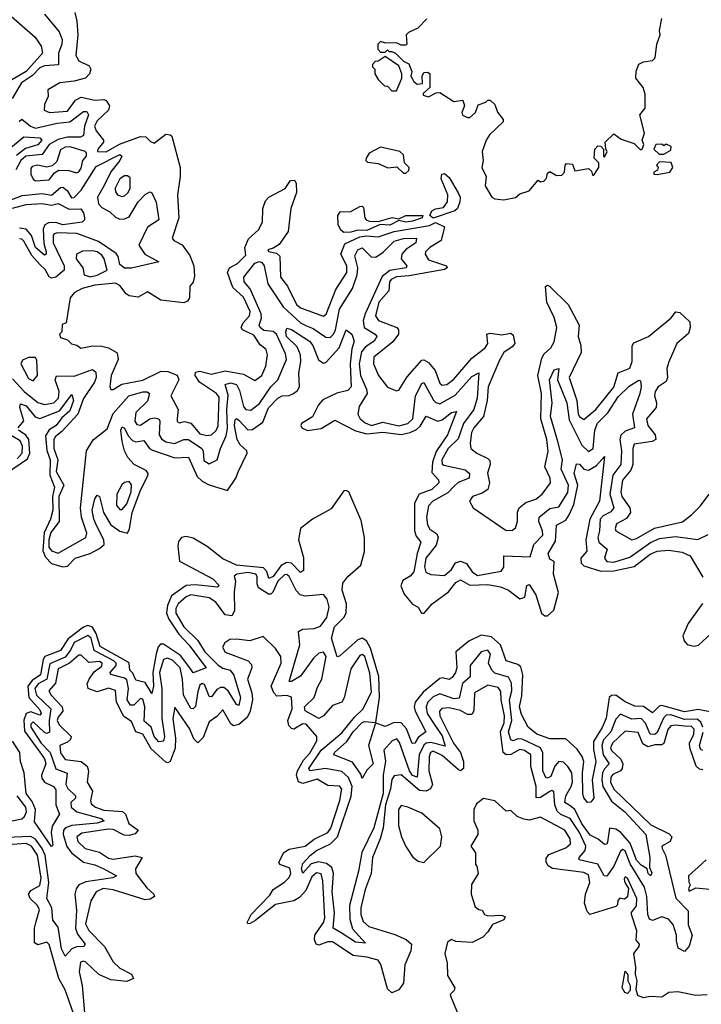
# Model space of a CAD drawing. Extents: x 2472589 to 2662339, y 701009 to 849030.
# Tile 359 of 406: x 2613916 to 2616898, y 752422 to 756732. Entities that reach past the tile are written whole.
import ezdxf

# ---------------------------------------------------------------- set-up
doc = ezdxf.new("R2010")
doc.units = 0

msp = doc.modelspace()

# ---------------------------------------------------------------- linework, layer by layer
at = {"layer": '0CON05XD'}
for points in [[(2613846.9, 756775), (2613983.5, 756655), (2614010, 756615), (2614016.7, 756585), (2613944, 756505), (2613860.4, 756455)], [(2614157.3, 756762.7), (2614166.5, 756725), (2614170.4, 756665), (2614161.6, 756575), (2614175, 756551.5), (2614220.3, 756530.3), (2614227.1, 756515), (2614221.9, 756495), (2614204.1, 756475.9), (2614155, 756462.8), (2614092.5, 756455), (2614040, 756425), (2614041.2, 756395), (2614025, 756360), (2614023.3, 756335), (2614046.1, 756326.1), (2614125, 756331.5), (2614160.3, 756379.7), (2614185, 756393.2), (2614245, 756380), (2614285, 756382.3), (2614295, 756377.3), (2614308.9, 756355), (2614304.7, 756335), (2614255, 756289.3), (2614244.2, 756265), (2614250.3, 756245), (2614282.7, 756205), (2614282.7, 756195), (2614258, 756165), (2614256.7, 756155), (2614295, 756153.3), (2614352.7, 756187.3), (2614445, 756221.1), (2614468.6, 756218.6), (2614488.3, 756198.3), (2614505, 756191.4), (2614555, 756230), (2614575, 756228), (2614581.4, 756221.4), (2614618.8, 756085), (2614618.8, 756045), (2614606.2, 755965), (2614612.9, 755865), (2614583.3, 755775), (2614590, 755765), (2614627, 755747), (2614660, 755700), (2614678.8, 755655), (2614681.5, 755608.5), (2614675, 755583.3), (2614660, 755565), (2614659.1, 755515), (2614650.2, 755499.8), (2614635, 755491.8), (2614533.6, 755503.6), (2614475, 755540.8), (2614435, 755517.1), (2614395, 755522.9), (2614381.7, 755531.7), (2614355, 755568), (2614335, 755578), (2614245, 755570), (2614190, 755555), (2614154.2, 755535.8), (2614137.5, 755515), (2614120, 755405), (2614101.7, 755398.3), (2614100, 755365), (2614090, 755355), (2614095, 755340), (2614125, 755330), (2614143, 755313), (2614167, 755307), (2614183.6, 755293.6), (2614235, 755304.2), (2614275, 755302.9), (2614305, 755295.7), (2614343.3, 755273.3), (2614347.8, 755245), (2614316.2, 755175), (2614310, 755125), (2614315, 755113.3), (2614325, 755113.3), (2614363.7, 755136.3), (2614455, 755153.6), (2614535, 755193.8), (2614565, 755191.8), (2614605.5, 755175.5), (2614613.1, 755155), (2614577.1, 755085), (2614609.1, 755025), (2614605.9, 754985.9), (2614605, 754973.3), (2614615, 754968), (2614636.7, 754973.3), (2614665, 754965.4), (2614705, 754919.1), (2614735, 754911.4), (2614755.2, 754914.8), (2614776.4, 754933.6), (2614785.2, 754954.8), (2614788.9, 755078.9), (2614776.7, 755095), (2614703.6, 755145), (2614684.4, 755175), (2614685, 755188.8), (2614705, 755193.5), (2614755, 755180), (2614815, 755194.8), (2614895, 755180.6), (2614945, 755152), (2614975, 755174.2), (2614992.9, 755215), (2615000, 755265), (2614995, 755288), (2614968.3, 755308.3), (2614940.9, 755350.9), (2614891.1, 755375), (2614885.4, 755385), (2614894.1, 755405), (2614921.3, 755435), (2614925.3, 755455), (2614895, 755517.7), (2614849.4, 755559.4), (2614825.4, 755625), (2614834, 755646), (2614869.4, 755665), (2614905, 755700.8), (2614901.5, 755735), (2614917.2, 755772.8), (2614961.2, 755811.2), (2614979.3, 755845), (2614979.4, 755905), (2614991.3, 755938.7), (2615005.6, 755954.4), (2615077.4, 755992.6), (2615101.7, 756028.3), (2615119.3, 756029.3), (2615126, 756016), (2615126.7, 755975), (2615102.9, 755905), (2615090.9, 755805), (2615051.9, 755748.1), (2615025, 755731.1), (2615001.4, 755725), (2615005, 755716.7), (2615039.8, 755709.8), (2615055, 755696), (2615056.9, 755605), (2615087.7, 755565), (2615127.5, 755485), (2615145, 755470.4), (2615245, 755434.3), (2615257.7, 755442.3), (2615299.7, 755550.3), (2615347.8, 755625), (2615347.2, 755655), (2615321.6, 755705), (2615338.8, 755751.2), (2615405, 755781.7), (2615435, 755786.1), (2615485, 755782), (2615555, 755804.8), (2615708.8, 755831.2), (2615735, 755844.4), (2615775.5, 755825.5), (2615759.6, 755765), (2615710.7, 755735), (2615691.5, 755715), (2615689.6, 755705), (2615705, 755680), (2615784.2, 755655), (2615787.1, 755645), (2615775, 755637.9), (2615619.6, 755610.4), (2615565, 755606.6), (2615541.1, 755595), (2615534.2, 755585), (2615530.7, 755545), (2615487.5, 755495), (2615472.5, 755435), (2615485.8, 755415), (2615566.9, 755385), (2615573.6, 755373.6), (2615572.9, 755355), (2615548.6, 755321.4), (2615465.8, 755255), (2615464.4, 755225), (2615485.7, 755175), (2615525, 755124), (2615565, 755106.7), (2615575, 755110), (2615611.2, 755168.8), (2615675, 755241.9), (2615685, 755243.1), (2615705, 755231.9), (2615734.1, 755195.9), (2615755, 755140.8), (2615765, 755131.4), (2615785, 755134.5), (2615815, 755158), (2615895, 755250.8), (2615952.3, 755295), (2615963.8, 755315), (2615960, 755355), (2615975, 755359.1), (2616025, 755352.5), (2616065, 755359.2), (2616075, 755351.2), (2616082.2, 755315), (2616070.8, 755299.2), (2616035, 755274.5), (2616015, 755241.9), (2615965.8, 755125), (2615961.4, 755065), (2615945.3, 754995), (2615902.9, 754945), (2615893.2, 754925), (2615886.7, 754876.7), (2615890, 754855), (2615916, 754835), (2615965, 754811.4), (2615972.5, 754802.5), (2615974.4, 754785), (2615962.6, 754747.4), (2615971.8, 754705), (2615965, 754676.2), (2615940.3, 754659.7), (2615897.5, 754645), (2615883.8, 754623.8), (2615900, 754595), (2616045, 754496), (2616072.3, 754497.7), (2616085, 754507.5), (2616093.8, 754535), (2616094.3, 754575.7), (2616101.2, 754595), (2616130.9, 754619.1), (2616175, 754633.5), (2616202.5, 754655), (2616239.2, 754705), (2616236.9, 754725), (2616213.1, 754775), (2616227.9, 754842.1), (2616222.5, 754895), (2616195.8, 754985), (2616198.6, 755095), (2616183.4, 755175), (2616200.1, 755249.9), (2616211.3, 755268.7), (2616240, 755295), (2616255, 755322), (2616266.1, 755383.9), (2616255, 755428.6), (2616223.1, 755495), (2616216.7, 755563.3), (2616225, 755570), (2616235, 755563.8), (2616315.6, 755485), (2616363.6, 755395), (2616359.6, 755345), (2616371.8, 755305), (2616372.8, 755275), (2616320.9, 755165), (2616339, 755109), (2616354.3, 755065), (2616359.1, 755005), (2616365, 754994.4), (2616385, 754982.5), (2616437.1, 755025), (2616515, 755122.9), (2616534.6, 755185.4), (2616585, 755207.1), (2616595.9, 755235), (2616595.6, 755304.4), (2616602.7, 755317.3), (2616667.1, 755345), (2616764.4, 755425), (2616787, 755453), (2616805, 755450.8), (2616848.8, 755408.8), (2616850, 755385), (2616842.4, 755357.6), (2616791.8, 755315), (2616755.8, 755234.2), (2616747.5, 755205), (2616750.4, 755165), (2616745, 755148), (2616710, 755125), (2616696.1, 755105), (2616693.2, 755085), (2616702.3, 755055), (2616701.2, 755035), (2616658.7, 754985), (2616663.8, 754955), (2616696.9, 754915), (2616699.5, 754895), (2616684.1, 754885.9), (2616605, 754874.3), (2616598.7, 754855), (2616599.2, 754785), (2616589.7, 754760.3), (2616554.3, 754715.7), (2616546.2, 754665), (2616550.8, 754645), (2616585.4, 754595), (2616587.9, 754575), (2616571.6, 754548.4), (2616528, 754525), (2616521.4, 754505), (2616525, 754494.2), (2616595, 754455.8), (2616615, 754461.1), (2616693.4, 754506.6), (2616815.5, 754534.5), (2616856, 754565), (2616895.5, 754604.5), (2616933.3, 754655)], [(2614025.4, 756755.4), (2614088.9, 756678.9), (2614101.5, 756645), (2614100.8, 756625), (2614085.5, 756585), (2614086, 756534), (2614025, 756529), (2614005, 756521), (2613972.3, 756487.7), (2613923.8, 756455), (2613883.7, 756386.3)], [(2615697.5, 756735), (2615657.5, 756695), (2615617.5, 756675), (2615607.5, 756665), (2615610, 756625), (2615605, 756620), (2615585, 756620), (2615565, 756630), (2615518.3, 756628.3), (2615495, 756636.7), (2615483.3, 756625), (2615483, 756603), (2615495, 756590), (2615515, 756590), (2615525, 756600), (2615532.5, 756592.5), (2615545, 756592.5), (2615560, 756585), (2615595, 756550), (2615618.3, 756538.3), (2615632.5, 756505), (2615627.5, 756485), (2615640.7, 756460.7), (2615655, 756450), (2615678.3, 756451.7), (2615677.5, 756485), (2615685, 756500), (2615701.7, 756501.7), (2615710, 756495), (2615710, 756435), (2615681.7, 756408.3), (2615681.7, 756401.7), (2615705, 756393.3), (2615738.3, 756411.7), (2615755, 756412.5), (2615815, 756373.3), (2615855, 756380), (2615862.5, 756355), (2615850, 756325), (2615854.1, 756314.1), (2615875, 756303.3), (2615885, 756303.3), (2615910, 756325), (2615921.7, 756358.3), (2615955, 756370), (2615965, 756380), (2615975, 756380), (2615995, 756360), (2616006.4, 756326.4), (2616032, 756295), (2616031.2, 756285), (2615972.3, 756227.7), (2615956.7, 756205), (2615940, 756155), (2615944.1, 756115.9), (2615937.5, 756085), (2615957.5, 756045), (2615952.5, 756005), (2615982.5, 755955), (2615995, 755947.5), (2616035, 755942.5)], [(2616035, 755942.5), (2616085, 755953.8), (2616105, 755970), (2616145, 755982.5), (2616185, 756030), (2616195, 756022.5), (2616210, 756025), (2616221.7, 756038.3), (2616225, 756060), (2616235, 756067.5), (2616265, 756050), (2616288.3, 756051.7), (2616300, 756065), (2616302.5, 756095), (2616308.3, 756101.7), (2616335, 756100), (2616345, 756070), (2616405, 756080), (2616418.3, 756068.3), (2616421.7, 756051.7), (2616428.3, 756051.7), (2616450, 756085), (2616450, 756105), (2616430, 756125), (2616432.5, 756165), (2616445, 756180), (2616458.3, 756178.3), (2616470, 756165), (2616470, 756135), (2616475, 756130), (2616486.7, 756155), (2616480, 756165), (2616477.5, 756195), (2616515, 756232.5), (2616548.3, 756208.3), (2616605, 756190), (2616631.7, 756161.7), (2616641.7, 756168.3), (2616646.7, 756185), (2616640, 756205), (2616650, 756235), (2616630, 756315), (2616652.5, 756345), (2616653.3, 756405), (2616643.3, 756435), (2616612.5, 756475), (2616613.9, 756506.1), (2616625, 756537.5), (2616645, 756547.5), (2616685, 756553.3), (2616696.7, 756565), (2616703.8, 756625), (2616718, 756665), (2616716, 756685), (2616726.1, 756736.1)], [(2615565, 756420), (2615587.5, 756475), (2615587.5, 756495), (2615575, 756530), (2615515, 756570), (2615485, 756550), (2615471.7, 756548.3), (2615460, 756535), (2615460, 756525), (2615470, 756515), (2615470, 756495), (2615485, 756470), (2615511.7, 756441.7), (2615525, 756440), (2615545, 756420), (2615565, 756420)], [(2613913.6, 756286.4), (2613925, 756296.5), (2613963.1, 756265), (2613985, 756257.2), (2614080.9, 756279.1), (2614135, 756285.2), (2614195, 756330.4), (2614210.2, 756330.2), (2614217.9, 756315), (2614200.2, 756265), (2614195.8, 756224.2), (2614182.3, 756217.7), (2614125, 756217.7), (2614085, 756207.3), (2614044.7, 756185.3), (2614015, 756141.1), (2613943.2, 756135), (2613922, 756115), (2613899.6, 756075)], [(2613811, 756119), (2613935, 756218.7), (2614004.5, 756214.5), (2614012.5, 756205), (2613995, 756183.5), (2613941.7, 756168.3), (2613903, 756137)], [(2613986.1, 756026.1), (2614045, 756031.2), (2614068.1, 756061.9), (2614087.3, 756072.7), (2614132, 756072), (2614165, 756061.2), (2614175, 756066.2), (2614185, 756082.5), (2614192, 756115), (2614208, 756135), (2614208.3, 756148.3), (2614202.5, 756155), (2614137.5, 756175), (2614115, 756174.4), (2614095, 756162), (2614078.6, 756111.4), (2614058.6, 756091.4), (2614035, 756086.7), (2613994.7, 756095.3), (2613971.3, 756088.7), (2613965, 756080), (2613964.4, 756055.6), (2613975, 756033.8), (2613986.1, 756026.1)], [(2615605, 756060), (2615618.3, 756071.7), (2615620, 756085), (2615600, 756105), (2615595, 756140), (2615580, 756155), (2615495, 756173.3), (2615445, 756147.5), (2615432.5, 756125), (2615430, 756115), (2615438.3, 756108.3), (2615485, 756102.5), (2615527, 756083), (2615567, 756087), (2615595, 756060), (2615605, 756060)], [(2616735, 756142.5), (2616765, 756160), (2616766.4, 756176.4), (2616745, 756186.7), (2616735, 756180), (2616725, 756187.5), (2616700, 756185), (2616690, 756165), (2616713.3, 756143.3), (2616735, 756142.5)], [(2613875, 755941.7), (2613927.2, 755962.8), (2614015, 755971.3), (2614055, 755964), (2614095, 755997.3), (2614105, 755998.8), (2614123.5, 755983.5), (2614142.6, 755952.6), (2614155, 755952.8), (2614185, 755985.9), (2614250.7, 756089.3), (2614355, 756141.5), (2614363.1, 756135), (2614354.1, 756115), (2614314.4, 756065.6), (2614286.1, 756006.1), (2614257.2, 755955), (2614261, 755925), (2614275, 755910), (2614311.2, 755891.2), (2614335, 755867.3), (2614355, 755858.8), (2614375, 755859.7), (2614395, 755869.3), (2614435, 755934.6), (2614465, 755966.9), (2614485, 755978.6), (2614495, 755973.8), (2614512.8, 755932.8), (2614525.5, 755855), (2614475, 755823.6), (2614437.5, 755745), (2614464.4, 755705), (2614525, 755672.5), (2614405, 755644.8), (2614374.8, 755644.8), (2614355, 755660), (2614347.8, 755695), (2614338.4, 755708.4), (2614261, 755761), (2614166.3, 755796.3), (2614081, 755799), (2614067.5, 755795), (2614062.8, 755787.2), (2614062.6, 755755), (2614110.6, 755655), (2614110.7, 755635), (2614075, 755604.7), (2614055, 755600), (2614045, 755606.9), (2614028.4, 755638.4), (2614005, 755659.5), (2613970, 755700), (2613935, 755762.9), (2613925, 755771.1), (2613915, 755772.9)], [(2616705, 756053.8), (2616760, 756065), (2616773.3, 756085), (2616766.7, 756106.7), (2616715, 756110), (2616702.5, 756095), (2616710, 756085), (2616707, 756073), (2616690, 756065), (2616690, 756055), (2616705, 756053.8)], [(2614365, 755957.5), (2614375, 755960), (2614390.8, 755975), (2614399.2, 755995), (2614399.3, 756039.3), (2614388.3, 756048.3), (2614375, 756048), (2614355, 756035.7), (2614334.4, 755994.4), (2614335, 755977.5), (2614344, 755965), (2614365, 755957.5)], [(2615725, 755862.5), (2615710, 755875), (2615719.1, 755895), (2615735, 755903.8), (2615770.3, 755909.7), (2615788.2, 755935), (2615789.1, 755965), (2615760, 756035), (2615762.5, 756055), (2615775, 756058.6), (2615795, 756040.8), (2615835, 755974.2), (2615842.7, 755955), (2615841.5, 755935), (2615831.1, 755905), (2615820, 755895), (2615725, 755862.5)], [(2613885, 755907), (2613945, 755922.7), (2614015, 755926.6), (2614055, 755919.6), (2614085, 755926.5), (2614132.9, 755902.9), (2614183.9, 755903.9), (2614195.8, 755885.8), (2614200, 755865), (2614200, 755855), (2614190, 755845), (2614105, 755833.3), (2614074.2, 755844.2), (2614042.6, 755842.6), (2614026.7, 755833.3), (2614019.4, 755815), (2614022.1, 755752.1), (2614032.5, 755715), (2614032.5, 755705), (2614025, 755700.5), (2613986.2, 755735), (2613967.4, 755787.4), (2613945.3, 755815.3), (2613915, 755819.5)], [(2615335, 755799.7), (2615320.7, 755810.7), (2615309.2, 755835), (2615307.5, 755875), (2615318.9, 755891.1), (2615365, 755892.2), (2615405, 755914.3), (2615415, 755915.8), (2615420, 755910), (2615426.2, 755865), (2615432.5, 755855), (2615445, 755850.5), (2615485, 755848.9), (2615545.4, 755865.4), (2615575, 755860), (2615605, 755875.2), (2615680, 755875), (2615677.5, 755865), (2615635, 755849.2), (2615605, 755845.3), (2615575, 755852.5), (2615535, 755832.4), (2615494.1, 755835.9), (2615435, 755809.2), (2615395, 755810.5), (2615365, 755801.9), (2615335, 755799.7)], [(2613885, 755159.2), (2613935.9, 755105), (2613995, 755056.9), (2614025, 755047.1), (2614065, 755054.7), (2614086.7, 755075), (2614089.6, 755105), (2614071.9, 755155), (2614076.9, 755173.1), (2614155, 755171.5), (2614235, 755201.1), (2614249.2, 755189.2), (2614250.3, 755165), (2614243.5, 755145), (2614195, 755073.6), (2614170.2, 755005), (2614100.9, 754929.1), (2614072.3, 754907.7), (2614065.8, 754895), (2614065.2, 754855), (2614082.8, 754805), (2614075.7, 754755), (2614109.2, 754695), (2614087, 754645), (2614089.7, 754535), (2614052.7, 754487.3), (2614043.7, 754455), (2614043.6, 754423.6), (2614055, 754406.8), (2614085, 754397.1), (2614205, 754465.8), (2614210.4, 754485), (2614186.7, 754555), (2614182.9, 754595), (2614208.5, 754845), (2614237.6, 754892.4), (2614298.8, 754941.2), (2614325, 755007.9), (2614394.4, 755085), (2614455, 755102.9), (2614473.4, 755103.4), (2614484.2, 755095), (2614475, 755061.9), (2614425, 755012.2), (2614420, 754975), (2614429.5, 754959.5), (2614445, 754956.4), (2614485, 754984.6), (2614505, 754988.8), (2614524.6, 754984.6), (2614530, 754975), (2614526.1, 754915), (2614537.2, 754897.2), (2614555, 754884.7), (2614593.3, 754876.7), (2614635, 754894.6), (2614655, 754894.6), (2614713.6, 754855), (2614719.6, 754845), (2614722.4, 754802.4), (2614745, 754787.7), (2614780.5, 754805), (2614795.4, 754855), (2614819, 754911), (2614825, 754942.5), (2614823.1, 755025), (2614828.7, 755088.7), (2614815.8, 755135), (2614838.3, 755141.7), (2614865, 755134.6), (2614878.1, 755108.1), (2614895, 755038.9), (2614905.3, 755025.3), (2614927.1, 755022.9), (2614965, 755052.5), (2615015, 755124.5), (2615046.4, 755155), (2615083.2, 755245), (2615078.8, 755268.8), (2615039.6, 755355), (2615025, 755367.3), (2614985, 755372), (2614967.9, 755385), (2614963.8, 755395), (2614974.3, 755425), (2614972.8, 755445), (2614924.2, 755554.2), (2614897.8, 755585), (2614896.7, 755605), (2614945, 755666.1), (2614965, 755672.9), (2614975, 755669.1), (2614985.4, 755655), (2615001.6, 755575), (2615068.8, 755475), (2615145, 755405.3), (2615171.7, 755391.7), (2615199.7, 755379.7), (2615255, 755342.1), (2615275, 755340.9), (2615289.6, 755355), (2615298.4, 755375), (2615315.2, 755464.8), (2615371.8, 755555), (2615393, 755615), (2615396.2, 755646.2), (2615382.3, 755697.7), (2615396, 755725), (2615415, 755732.9), (2615453.4, 755693.4), (2615475, 755691.8), (2615506.3, 755713.7), (2615555, 755762.7), (2615595, 755773.8), (2615652.5, 755775), (2615650, 755755), (2615605, 755726.4), (2615588.7, 755705), (2615585.4, 755685), (2615610.6, 755655), (2615606.9, 755645), (2615535, 755633.3), (2615502.6, 755607.4), (2615427.1, 755445), (2615418.4, 755415), (2615423.8, 755385), (2615471.9, 755355), (2615478.5, 755345), (2615467.7, 755325), (2615429.9, 755300.1), (2615412.4, 755277.6), (2615401.3, 755225), (2615407.4, 755175), (2615433.8, 755115), (2615436.9, 755095), (2615400.9, 755039.1), (2615396.2, 755005), (2615405.4, 754985), (2615427.2, 754967.2), (2615455, 754956.3), (2615505, 754970), (2615575, 754954.4), (2615614.5, 754965), (2615636.1, 754985), (2615648.3, 755085), (2615675, 755139.2), (2615685, 755144.2), (2615727, 755067), (2615736.6, 755056.6), (2615755, 755050.7), (2615821.2, 755088.8), (2615895, 755169.4), (2615925.6, 755185.6), (2615917.8, 755075), (2615903.7, 755025), (2615857.4, 754965), (2615835, 754897.9), (2615790.9, 754855), (2615763.8, 754805), (2615765, 754786.2), (2615771.5, 754781.5), (2615865, 754760.9), (2615884.4, 754745), (2615882.9, 754725), (2615835, 754705.9), (2615815, 754688)], [(2614225, 755606.2), (2614255, 755612.9), (2614298.6, 755635), (2614285.4, 755685.4), (2614275, 755701.4), (2614255, 755715.4), (2614235, 755719.5), (2614191.7, 755718.3), (2614164.2, 755705.8), (2614163.1, 755685), (2614192.2, 755645), (2614198.6, 755615), (2614225, 755606.2)], [(2613910, 754945), (2613933.8, 754976.2), (2613916.8, 755035), (2613919.7, 755050.3), (2613945, 755041.8), (2613984.2, 754994.2), (2614005, 754986.3), (2614090.5, 755019.5), (2614145, 755092), (2614151.3, 755065), (2614135, 755020), (2614101, 754989), (2614076.6, 754955), (2614045, 754937.3), (2614029.5, 754910.5), (2614035.7, 754845.7), (2614049, 754805), (2614048.4, 754738.4), (2614068.3, 754685), (2614059.8, 754645), (2614060.9, 754585), (2614050.4, 754545), (2614023.9, 754486.1), (2614016.9, 754406.9), (2614029.8, 754379.8), (2614055, 754351.3), (2614105, 754336.5), (2614125, 754340), (2614159.4, 754375), (2614225, 754396), (2614265, 754416.8), (2614285.5, 754435), (2614284.1, 754455), (2614253.7, 754515), (2614240, 754545), (2614232.8, 754585), (2614244.5, 754635), (2614255, 754651.2), (2614265.5, 754645.5), (2614283.2, 754575), (2614315, 754520.5), (2614355, 754492.5), (2614387.5, 754485), (2614396.8, 754503.2), (2614409, 754575), (2614445.7, 754675), (2614477.6, 754735), (2614478.4, 754745), (2614469, 754759), (2614416.5, 754785), (2614389.2, 754815), (2614374.4, 754844.4), (2614364, 754886), (2614359.1, 754935), (2614365, 754950), (2614375, 754944), (2614390.7, 754910.7), (2614410.2, 754890.2), (2614425, 754884.6), (2614459.8, 754889.8), (2614484.8, 754854.8), (2614497.2, 754847.2), (2614595, 754813.5), (2614655, 754816.5), (2614693, 754733), (2614715, 754711.5), (2614745, 754695.6), (2614825, 754671.8), (2614862.2, 754725), (2614874.3, 754755.7), (2614911.8, 754835), (2614910, 754845), (2614880.8, 754870.8), (2614868.4, 754895), (2614856.3, 754955), (2614859.4, 754980.6), (2614865, 754986.9), (2614875, 754979.5), (2614915, 754936.8), (2614935, 754938), (2614979.4, 754970.6), (2615005, 755032.3), (2615045, 755075.3), (2615065, 755085.8), (2615095, 755087.6), (2615114.3, 755095.7), (2615131.4, 755108.6), (2615140.9, 755125), (2615137.5, 755185), (2615146.2, 755235), (2615144.3, 755265), (2615129.7, 755299.7), (2615084.2, 755345), (2615080.4, 755365), (2615085, 755381.2), (2615105, 755375.4), (2615184.5, 755325), (2615199.3, 755305), (2615223.3, 755243.3), (2615245, 755228.2), (2615256.8, 755233.2), (2615313.8, 755296.2), (2615345, 755373.8), (2615370, 755355), (2615380, 755325), (2615368.8, 755291.2), (2615361.9, 755225), (2615366.7, 755125), (2615351.4, 755108.6), (2615303.3, 755096.7), (2615242.6, 755067.4), (2615224.1, 755045.9), (2615196.8, 754993.2), (2615149.4, 754965), (2615145.6, 754955), (2615150, 754945), (2615175, 754933.5), (2615235, 754942.7), (2615295, 754979.1), (2615385, 754932.4), (2615435, 754919), (2615505, 754925.7), (2615585, 754916.4), (2615625, 754924.7), (2615652, 754938), (2615667.8, 754952.2), (2615695, 754995.8), (2615745, 754973.9), (2615765, 754980.8), (2615805, 755012.5), (2615827, 755017), (2615787.6, 754915), (2615738.1, 754841.9), (2615721.7, 754795), (2615719.4, 754749.4), (2615748.5, 754718.5), (2615750.6, 754705), (2615718.9, 754675), (2615664.4, 754655), (2615644, 754615), (2615643.4, 754495), (2615651.1, 754471.1), (2615670.9, 754445), (2615654.8, 754395.2), (2615640, 754315), (2615624.4, 754295.6), (2615593, 754277), (2615584.2, 754254.2), (2615598, 754218), (2615635, 754173.1), (2615660, 754160), (2615673.9, 754133.9), (2615686.2, 754135), (2615720.8, 754175), (2615793, 754227), (2615825, 754267.9), (2615845, 754279.6), (2615886.2, 754256.2), (2615965, 754259.4), (2616019.4, 754249.4), (2616054.3, 754235), (2616105, 754196.4), (2616126.4, 754205), (2616134.5, 754255.5), (2616145, 754259.2), (2616175, 754214.2), (2616198.8, 754135), (2616213.1, 754123.1), (2616225, 754123.1), (2616252.8, 754147.2), (2616272.9, 754225), (2616251.2, 754305), (2616255, 754360), (2616235, 754370), (2616228.1, 754395), (2616260.7, 754449.3), (2616265, 754518.8), (2616305, 754540.6), (2616320.4, 754565), (2616340.3, 754609.7), (2616358.8, 754695), (2616341.6, 754745), (2616351.7, 754788.3), (2616365, 754785.7), (2616383.8, 754763.8), (2616405, 754760), (2616439.5, 754780.5), (2616475, 754820), (2616453.1, 754625), (2616410, 754545), (2616392.5, 754455), (2616398.2, 754405), (2616371.5, 754375), (2616372.5, 754352.5), (2616385, 754341.8), (2616458.3, 754318.3), (2616515, 754319), (2616605, 754339.2), (2616675, 754392), (2616705, 754405.9), (2616755, 754410), (2616815, 754401.5), (2616850, 754385), (2616905, 754292.5)], [(2613975, 755151.2), (2613993.8, 755175), (2613991.2, 755241.2), (2613985, 755252.5), (2613955, 755253.3), (2613928.8, 755241.2), (2613922, 755225), (2613955, 755162), (2613975, 755151.2)], [(2615815, 754688), (2615789.6, 754660.4), (2615723.5, 754625), (2615705.3, 754604.7), (2615695.9, 754555), (2615700.3, 754520.3), (2615711.2, 754501.2), (2615741.1, 754481.1), (2615746.9, 754465), (2615738.1, 754431.9), (2615693.2, 754375), (2615687.6, 754337.6), (2615693.1, 754313.1), (2615715, 754303.1), (2615775, 754298.5), (2615805.4, 754325), (2615823.1, 754355), (2615845, 754361.3), (2615871.8, 754351.8), (2615895.5, 754315), (2615919.7, 754299.7), (2616022.4, 754317.6), (2616034.5, 754335), (2616035, 754385.8), (2616148.9, 754381.1), (2616165.8, 754434.2), (2616204.6, 754475.4), (2616203.2, 754495), (2616187.3, 754535), (2616189.6, 754555), (2616235, 754591.8), (2616275, 754599.6), (2616315, 754662.2), (2616317.7, 754695), (2616285.3, 754765), (2616290.5, 754805), (2616271.3, 754885), (2616238.1, 754995), (2616245.3, 755055), (2616234.7, 755155.3), (2616255, 755198.6), (2616275.6, 755205.6), (2616268.9, 755155), (2616310.3, 755055), (2616320.3, 754980.3), (2616375, 754869.1), (2616405, 754841.5), (2616425.3, 754855), (2616432.2, 754935), (2616444.5, 754965.5), (2616489, 755011), (2616535, 755080.4), (2616582.8, 755127.2), (2616625, 755154.2), (2616631.7, 755151.7), (2616634.6, 755125), (2616629.4, 755095), (2616596.7, 755005), (2616606.7, 754945), (2616565, 754930.8), (2616546.3, 754913.7), (2616541.6, 754895), (2616549.8, 754845), (2616546.5, 754785), (2616511.2, 754738.8), (2616498.5, 754655), (2616516, 754595), (2616502.5, 754577.5), (2616469.3, 754560.7), (2616455.3, 754545), (2616453.4, 754495), (2616445.3, 754465), (2616450, 754445), (2616486.5, 754415), (2616474.5, 754375), (2616485, 754360.4), (2616515, 754357.5), (2616585, 754378.9), (2616676.4, 754443.6), (2616715, 754461.4), (2616785, 754470), (2616883.7, 754456.3), (2616927.9, 754477.9)], [(2613824.7, 754725), (2613950.4, 754809.6), (2613961, 754835), (2613955.7, 754895), (2613942.8, 754912.8), (2613911.5, 754935)], [(2613905, 754809.3), (2613926.7, 754835), (2613928.7, 754865), (2613918.8, 754888.8), (2613839.6, 754935)], [(2614365, 754588.6), (2614385, 754612.9), (2614403.9, 754665), (2614406.2, 754696.2), (2614395, 754710), (2614375, 754705.6), (2614363.8, 754696.2), (2614341.8, 754655), (2614340.5, 754605), (2614355, 754588.6), (2614365, 754588.6)], [(2616935, 753702), (2616885, 753712.5), (2616825, 753702.2), (2616725, 753730.6), (2616713.4, 753726.6), (2616685, 753698.1), (2616645.9, 753725.9), (2616607.2, 753727.2), (2616565, 753746.2), (2616525, 753775.4), (2616505, 753774.6), (2616494.7, 753765.3), (2616481.6, 753675), (2616465, 753633.3), (2616427.4, 753572.6), (2616427, 753537), (2616437.3, 753485), (2616421.2, 753405), (2616428.8, 753325), (2616415, 753306.7), (2616400, 753305), (2616385, 753326.7), (2616380.6, 753345), (2616379.1, 753435), (2616384.6, 753485), (2616377.1, 753507.1), (2616355, 753538.6), (2616305, 753583.8), (2616235, 753583.8), (2616179.2, 753605), (2616141.1, 753635), (2616111.1, 753691.1), (2616102.6, 753725), (2616113, 753773), (2616118.2, 753865), (2616109.4, 753899.4), (2616095, 753910), (2616044.4, 753925), (2616019.7, 753995), (2615980.3, 754030.3), (2615935, 754037.5), (2615881.7, 754011.7), (2615824.7, 753965.3), (2615828.4, 753895), (2615823.2, 753875), (2615807.7, 753852.3), (2615795, 753844.6), (2615765, 753851.5), (2615755, 753848.5), (2615681.4, 753788.6), (2615646.6, 753745), (2615642, 753725), (2615646.6, 753705), (2615693.3, 753615), (2615660, 753590), (2615645, 753565.7), (2615634.1, 753564.1), (2615608.5, 753628.5), (2615585, 753654.1), (2615555, 753656.5), (2615515, 753638.7), (2615476.4, 753653.6), (2615471.2, 753648.8), (2615442.4, 753555), (2615463.3, 753475), (2615435, 753447.5), (2615415, 753410), (2615409.4, 753429.4), (2615371.7, 753481.7), (2615290, 753515), (2615293.1, 753525), (2615347.9, 753572.1), (2615375, 753615.3), (2615415, 753655.9), (2615425, 753660.8), (2615474.5, 753655.5), (2615490.4, 753765), (2615487.3, 753857.3), (2615451.3, 753981.3), (2615433.3, 754013.3), (2615415, 754024.7), (2615395, 754017.5), (2615315, 753945.6), (2615305, 753943.3), (2615280.4, 754025), (2615293.2, 754075), (2615334.6, 754115), (2615345.3, 754135), (2615345.8, 754175), (2615326.5, 754235), (2615329.7, 754265), (2615351.3, 754295), (2615408.8, 754345), (2615424.2, 754404.2), (2615425.3, 754465.3), (2615410.5, 754540.5), (2615356.5, 754665), (2615345, 754671.8), (2615335, 754669.5), (2615278.7, 754591.3), (2615197.1, 754545), (2615144.5, 754505.5), (2615136.2, 754455), (2615158.5, 754378.5), (2615158.5, 754321.5), (2615145, 754311.8), (2615105, 754352.6), (2615083.3, 754356.7), (2615058.1, 754341.9), (2615025, 754294.3), (2615006.6, 754286.6), (2614996.9, 754316.9), (2614983.4, 754333.4), (2614865, 754344.8), (2614805, 754372.5), (2614736.2, 754426.2), (2614675, 754462.7), (2614645, 754469.6), (2614624.3, 754465), (2614611.5, 754448.5), (2614607.5, 754427.5), (2614615, 754362.5), (2614761.1, 754285), (2614788.6, 754255), (2614782, 754248), (2614685, 754258.7), (2614644.5, 754255.5), (2614580.5, 754209.5), (2614562.3, 754167.7), (2614558.1, 754135), (2614568.7, 754108.7), (2614612.3, 754042.3), (2614656.4, 753995), (2614732.5, 753895), (2614675, 753873.1), (2614660, 753895), (2614619.4, 753949.4), (2614545, 753998.7), (2614532, 753998), (2614522.6, 753987.4), (2614513.5, 753956.5), (2614498.5, 753875), (2614501.3, 753815), (2614495, 753783.3), (2614465, 753830.4), (2614425, 753840.5), (2614411.6, 753871.6), (2614397.5, 753885), (2614395.6, 753915), (2614390.4, 753920.4), (2614268.2, 753988.2), (2614251.6, 754045), (2614235, 754072.9), (2614215, 754079.8), (2614195, 754072.6), (2614128.7, 754021.3), (2614095, 753970.8), (2614025.9, 753944.1), (2614018.8, 753931.2), (2614007.5, 753865), (2613970.9, 753839.1), (2613951.9, 753815), (2613955.9, 753765.9), (2614005, 753710.6), (2614010, 753695), (2614005, 753688.1), (2613965, 753702.2), (2613945.2, 753694.8), (2613934.3, 753665.7), (2613937.7, 753617.7), (2614005, 753526.6), (2614025, 753497.1), (2614030.6, 753475), (2614011.2, 753425), (2614012.5, 753412.5), (2614024.6, 753394.6), (2614064, 753375), (2614075, 753361.2), (2614074.4, 753295), (2614090.6, 753255), (2614058.5, 753201.5), (2614054.3, 753174.3), (2614061.7, 753118.3), (2614055, 753113.3), (2613981.8, 753221.8), (2613985.4, 753275), (2613970.7, 753310.7), (2613944.2, 753345), (2613935.4, 753435), (2613919.7, 753485), (2613917.3, 753525), (2613885, 753573.6)], [(2616905.2, 753635), (2616896.7, 753656.7), (2616879.9, 753669.9), (2616825, 753669), (2616765, 753688.8), (2616745, 753687.6), (2616732.5, 753675), (2616705, 753612.5), (2616695, 753602.9), (2616674.1, 753604.1), (2616653.5, 753653.5), (2616635, 753673.3), (2616595, 753671), (2616545, 753692.9), (2616525, 753671.1), (2616502, 753615), (2616470.7, 753579.3), (2616462.9, 753555), (2616469.1, 753515), (2616495.4, 753475), (2616475, 753453.5), (2616466.8, 753435), (2616462.6, 753405), (2616467.2, 753375), (2616505, 753311.9), (2616563.1, 753265), (2616655.3, 753165), (2616672.5, 753065), (2616671.2, 753021.2), (2616681.7, 752998.3), (2616676.7, 752985), (2616666.2, 752995), (2616662, 753015), (2616635, 753031.8), (2616615, 753053.9), (2616587.5, 753127.5), (2616545, 753175.8), (2616525, 753188.9), (2616497, 753193), (2616487.9, 753132.1), (2616485, 753123.3), (2616475, 753122), (2616446.9, 753145), (2616412.4, 753162.4), (2616374.8, 753215), (2616345.1, 753275.1), (2616325, 753291.8), (2616301.1, 753305), (2616306.2, 753335), (2616329.3, 753375), (2616334.5, 753395.5), (2616332.3, 753435), (2616315, 753462.7), (2616295, 753481.8), (2616275, 753484.5), (2616257.5, 753465), (2616240.3, 753419.7), (2616225, 753412), (2616217.5, 753415), (2616205.3, 753445), (2616205, 753523.3), (2616194.7, 753545), (2616115, 753582.8), (2616095, 753584.8), (2616075, 753576.1), (2616065, 753579.5), (2616055.5, 753615), (2616068.7, 753665), (2616059.8, 753755), (2616069.4, 753795), (2616068.5, 753828.5), (2616054.8, 753854.8), (2615995, 753871.8), (2615981.3, 753885), (2615967.7, 753915), (2615975.4, 753955), (2615965, 753972.9), (2615935, 753965.6), (2615887.5, 753905), (2615887.5, 753855), (2615853.8, 753826.2), (2615838.4, 753761.6), (2615815, 753759.7), (2615755, 753781.8), (2615725, 753767.6), (2615701.6, 753745), (2615694.3, 753725), (2615698.5, 753695), (2615735, 753640), (2615765, 753596.9), (2615777.3, 753552.7), (2615715, 753568), (2615695.1, 753564.9), (2615683.8, 753556.2), (2615664.5, 753515), (2615655, 753416.7), (2615635, 753424.2), (2615622.3, 753445), (2615578.6, 753568.6), (2615565.8, 753585), (2615545.8, 753575), (2615509.2, 753535), (2615516.4, 753486.4), (2615507.2, 753425), (2615506.5, 753345), (2615465, 753194.4), (2615413.1, 753086.9), (2615398.8, 753005), (2615359.7, 752855), (2615360.3, 752795), (2615373, 752753), (2615429.3, 752690.7), (2615385, 752694.6), (2615323.1, 752735), (2615287.5, 752755), (2615292.9, 752822.9), (2615283.8, 752915), (2615288.6, 752995), (2615281.9, 753021.9), (2615259.1, 753039.1), (2615224.2, 753045.8), (2615192.2, 753037.8), (2615155, 752996.2), (2615149.1, 753015), (2615155, 753039.2), (2615188.2, 753075), (2615215, 753095.3), (2615275.8, 753124.2), (2615306.3, 753155), (2615367.2, 753332.8), (2615371, 753375), (2615355.2, 753415.2), (2615325, 753441.4), (2615254.8, 753454.8), (2615185, 753444), (2615181.6, 753455), (2615235, 753535.2), (2615325, 753610.7), (2615380.5, 753679.5), (2615419.1, 753715), (2615455, 753790), (2615448.9, 753871.1), (2615426.8, 753945), (2615415, 753953.5), (2615405, 753949.5), (2615365, 753890.8), (2615335.8, 753764.2), (2615325.3, 753744.7), (2615285, 753729.6), (2615245, 753684.6), (2615225, 753673.5), (2615165, 753707.5), (2615162.5, 753725), (2615204.7, 753765), (2615219.5, 753810.5), (2615238.9, 753845), (2615257.1, 753945), (2615245, 753963.8), (2615225, 753959.4), (2615202.2, 753937.8), (2615145, 753859.1), (2615105, 753834.6), (2615094.7, 753834.7), (2615142.4, 753995), (2615135.7, 754054.3), (2615153.3, 754065), (2615205, 754066.6), (2615232.7, 754077.3), (2615260.5, 754115), (2615270.8, 754160.8), (2615262.2, 754195), (2615245.4, 754215.4), (2615165, 754208.2), (2615144, 754214), (2615126, 754234), (2615095, 754294.5), (2615085, 754302.9), (2615075, 754302.5), (2615045, 754274.6), (2615024.3, 754225.7), (2615015, 754216.9), (2615005, 754217.6), (2614961.1, 754245), (2614955, 754262.5), (2614955.8, 754295), (2614949.6, 754305), (2614915, 754311.6), (2614865.6, 754304.4), (2614854.1, 754295.9), (2614860, 754275), (2614854.2, 754225.8), (2614856.2, 754143.8), (2614845, 754123.3), (2614815, 754126.7), (2614775, 754182.7), (2614745, 754200.7), (2614665, 754213.9), (2614645, 754205.4), (2614610, 754175), (2614599.7, 754155), (2614600, 754135), (2614635, 754074.7), (2614695.2, 754015.2), (2614726.3, 753965), (2614785, 753907.1), (2614805, 753893.7), (2614836.9, 753885), (2614853, 753863), (2614881.8, 753765), (2614875, 753730.8), (2614865, 753734.3), (2614829.1, 753795), (2614808.8, 753808.8), (2614795, 753809.4), (2614779.4, 753800.6), (2614755, 753768.6), (2614745, 753770), (2614740, 753785), (2614725, 753821.8), (2614715, 753826.1), (2614705, 753818.5), (2614695, 753791.2), (2614685, 753725.8), (2614675, 753715.5), (2614665, 753717.7), (2614632.5, 753775), (2614628.5, 753845), (2614617.8, 753895), (2614585, 753929.2), (2614562.2, 753937.8), (2614545, 753931.5), (2614527.6, 753875), (2614538.7, 753805), (2614537.8, 753675), (2614549.7, 753595), (2614545, 753574.2), (2614525, 753571.5), (2614505.3, 753595), (2614491.1, 753635), (2614461.4, 753661.4), (2614463.2, 753725), (2614455, 753758.1), (2614445, 753761.5), (2614415, 753731.3), (2614401.7, 753731.7), (2614386.6, 753755), (2614392.8, 753805), (2614385, 753842.1), (2614375, 753850.2), (2614315, 753866), (2614311.8, 753875), (2614338.2, 753905), (2614338.2, 753915), (2614328.8, 753925), (2614241.5, 753971.5), (2614229.1, 754025), (2614215, 754037.2), (2614155, 754006.3), (2614138.3, 753971.7), (2614115, 753942), (2614048, 753912), (2614034.9, 753845.1), (2613996.5, 753825), (2613982.7, 753805), (2613990.2, 753775), (2614053, 753715), (2614045.2, 753665), (2614046.8, 753613.2), (2614035, 753608), (2614022.8, 753612.8), (2613975, 753658.4), (2613965, 753648), (2613965.7, 753635), (2614010.5, 753565), (2614049.6, 753525), (2614075, 753452.5), (2614123.8, 753433.8), (2614118, 753385), (2614127.5, 753367.5), (2614161.2, 753335), (2614160.4, 753325), (2614140.4, 753305), (2614141.5, 753285), (2614166.9, 753265), (2614272.5, 753235), (2614285.7, 753225), (2614255.2, 753214.8), (2614145, 753205.2), (2614116.2, 753195), (2614108.6, 753185), (2614106.2, 753165), (2614122.7, 753112.7), (2614142.3, 753085), (2614195.2, 753045.2), (2614245, 753032.9), (2614285, 753015.3), (2614340, 752985), (2614324.2, 752975.8), (2614205, 752958.4), (2614175.3, 752944.7), (2614162.7, 752927.3), (2614158.2, 752905), (2614164.7, 752835), (2614160.5, 752755), (2614169.4, 752729.4), (2614202.5, 752685), (2614196.7, 752675), (2614165, 752673.9), (2614144, 752666), (2614115, 752633.8), (2614099.7, 752665), (2614085, 752760), (2614061.4, 752791.4), (2614056.3, 752845), (2614034.7, 752885), (2614043.3, 752955), (2614027.6, 753075), (2614014.5, 753105), (2613985.2, 753145), (2613965, 753156.3), (2613857.8, 753152.2)], [(2616903.3, 754176.7), (2616841.1, 754088.9), (2616818.2, 754035), (2616822.8, 754012.8), (2616836.5, 753996.5), (2616865, 753990.3), (2616885.9, 753994.1), (2616959.3, 754060.7)], [(2616905, 753448.1), (2616891.1, 753451.1), (2616875.2, 753465.2), (2616847.5, 753545), (2616846.7, 753565), (2616866.2, 753605), (2616867, 753627), (2616855, 753637.8), (2616825, 753639.6), (2616785, 753644.7), (2616765, 753641.1), (2616752.1, 753625), (2616735, 753564.5), (2616725, 753557.5), (2616695, 753557.8), (2616665, 753549.5), (2616642.9, 753562.9), (2616621.8, 753611.8), (2616565, 753618.5), (2616510, 753565), (2616501.6, 753545), (2616505, 753533.6), (2616545.6, 753495.6), (2616554.7, 753475), (2616552.8, 753455), (2616545.5, 753445), (2616511.1, 753428.9), (2616502.8, 753417.2), (2616501.7, 753395), (2616515, 753363.8), (2616677.7, 753207.7), (2616758.2, 753168.2), (2616769.6, 753155), (2616761.8, 753135), (2616725.7, 753115), (2616727.5, 753105), (2616741.5, 753075), (2616786.6, 752886.6), (2616841.1, 752831.1), (2616840.3, 752770.3), (2616858.8, 752725), (2616845, 752676.7), (2616825, 752653.8), (2616797.7, 752667.7), (2616789.7, 752699.7), (2616789.6, 752725), (2616775, 752772.5), (2616755.2, 752795.2), (2616725, 752805.7), (2616685, 752789.1), (2616671.8, 752795), (2616664.7, 752815), (2616660.5, 752895), (2616649.7, 752935), (2616587.7, 753037.7), (2616565, 753094.4), (2616555, 753100), (2616545, 753092.5), (2616515, 753026.4), (2616485, 752982.7), (2616473.5, 752985), (2616445, 753036.2), (2616364.2, 753055), (2616363.3, 753065), (2616390.4, 753095), (2616393.4, 753115), (2616365, 753173.9), (2616325, 753235.9), (2616283.1, 753253.1), (2616267.4, 753267.4), (2616257.8, 753295), (2616253.1, 753353.1), (2616245, 753357.8), (2616235, 753354.4), (2616195, 753327.1), (2616175.7, 753325.7), (2616176.5, 753375), (2616152.9, 753462.9), (2616152, 753515), (2616125, 753533.7), (2616105, 753537.6), (2616065, 753515.2), (2616045, 753513.7), (2616031.6, 753525), (2616027.3, 753557.3), (2616020, 753615), (2616035.2, 753655), (2616037.8, 753685), (2616022.6, 753755), (2616021.6, 753791.6), (2616009.4, 753809.4), (2615965, 753818.8), (2615906.7, 753785), (2615903.8, 753706.2), (2615895, 753691.1), (2615875, 753691.5), (2615845, 753708.8), (2615795, 753719.7), (2615763.3, 753716.7), (2615753.5, 753705), (2615753.9, 753685), (2615814.4, 753565), (2615844.2, 753524.2), (2615858.1, 753485), (2615858.4, 753455), (2615845.2, 753444.8), (2615835, 753449.5), (2615765, 753512), (2615725, 753530.3), (2615713.8, 753525), (2615707.8, 753505), (2615706.8, 753445), (2615721.8, 753385), (2615714, 753365), (2615694, 753356), (2615665, 753358.9), (2615585, 753426.9), (2615555, 753423.1), (2615545, 753406), (2615538.5, 753365), (2615516.2, 753295), (2615506.8, 753195), (2615493.7, 753146.3), (2615459.4, 753065), (2615454.1, 752995), (2615427.6, 752925), (2615408.9, 752845), (2615408.6, 752815), (2615419.7, 752785), (2615443.3, 752763.3), (2615557.5, 752727.5), (2615606.5, 752706.5), (2615630, 752685), (2615627, 752657), (2615601.5, 752595), (2615595.4, 752514.6), (2615575, 752486.2), (2615545, 752473.3), (2615525, 752490), (2615496.6, 752596.6), (2615485, 752615.4), (2615435, 752629), (2615375.7, 752635.7), (2615285, 752695.3), (2615265, 752696.5), (2615225, 752681.3), (2615213.9, 752685), (2615206.7, 752705), (2615207.6, 752725), (2615245, 752780.9), (2615250.7, 752799.3), (2615242.9, 752962.9), (2615235, 752993.1), (2615215, 752998.4), (2615195, 752980), (2615168.8, 752921.2), (2615140.6, 752889.4), (2615115, 752875.8), (2615035, 752860), (2614945, 752788.1), (2614925, 752776), (2614914.1, 752774.1), (2614910.8, 752780.8), (2614929.4, 752815), (2615010.3, 752899.7), (2615025.7, 752924.3), (2615075, 752956.7), (2615095, 752977.5), (2615101.9, 752995), (2615097.9, 753017.9), (2615055, 753034.7), (2615050.4, 753045), (2615072.6, 753087.4), (2615095, 753101.1), (2615165, 753114.7), (2615205.2, 753144.8), (2615264.5, 753175), (2615276.9, 753193.1), (2615317.6, 753315), (2615325.3, 753365), (2615315, 753377.5), (2615265, 753380.5), (2615217.3, 753407.3), (2615155, 753388.5), (2615135.6, 753395.6), (2615127.4, 753425), (2615131.7, 753445), (2615158.6, 753491.4), (2615185, 753522.2), (2615216.6, 753575), (2615215.6, 753595), (2615169.2, 753649.2), (2615155, 753649.7), (2615115, 753627.3), (2615105, 753629.5), (2615093.3, 753643.3), (2615088.9, 753665), (2615108.3, 753715), (2615106, 753766), (2615085, 753774.7), (2615040.8, 753770.8), (2615028, 753785), (2615016.2, 753815), (2615060, 753915), (2615058.6, 753945), (2615035, 753980), (2614981.7, 754031.7), (2614923.6, 754013.6), (2614865, 754021.2), (2614835, 754018.8), (2614813.3, 754005), (2614803.9, 753986.1), (2614815, 753964.2), (2614915.5, 753925.5), (2614930.3, 753910.3), (2614932.2, 753895), (2614912.3, 753845), (2614931.6, 753785), (2614934.2, 753755), (2614925.2, 753704.8), (2614911.7, 753678.3), (2614875, 753647.2), (2614851.9, 753641.9), (2614839.7, 753649.7), (2614805, 753711.2), (2614778.1, 753681.9), (2614745, 753658), (2614719.5, 753590.5), (2614695, 753567.1), (2614677.5, 753585), (2614659.6, 753629.6), (2614595, 753722.5), (2614586.7, 753673.3), (2614597.4, 753587.4), (2614596.7, 753543.3), (2614575, 753485.6), (2614565, 753479.2), (2614555, 753482.5), (2614490.8, 753540.8), (2614455, 753604.5), (2614424.8, 753614.8), (2614405, 753660.6), (2614371.8, 753681.8), (2614339.3, 753745), (2614335.4, 753795.4), (2614305, 753806.4), (2614255, 753790), (2614216.5, 753805), (2614212, 753825), (2614219.6, 753845), (2614242.7, 753877.3), (2614275, 753901.8), (2614277.5, 753915), (2614265, 753922.3), (2614218.3, 753918.3), (2614185, 753950.8), (2614175, 753950.6), (2614134.5, 753915.5), (2614085, 753890.5), (2614072.3, 753827.7), (2614044.2, 753795), (2614053.3, 753775), (2614102.2, 753725), (2614105.2, 753704.8), (2614085, 753679.5), (2614080.8, 753665), (2614088.5, 753645), (2614140.9, 753595), (2614139.2, 753580.8), (2614125, 753570.4), (2614091.9, 753555), (2614095, 753522.5), (2614115, 753493.2), (2614185, 753485.4), (2614212, 753465), (2614217.1, 753445), (2614211.4, 753395), (2614234.7, 753355), (2614226.1, 753315), (2614229.4, 753299.4), (2614248.1, 753285), (2614285, 753271.6), (2614366, 753266), (2614378.7, 753255), (2614393.7, 753213.7), (2614434, 753185), (2614421.1, 753168.9), (2614395, 753161), (2614372.8, 753162.8), (2614325, 753187.7), (2614305, 753189.4), (2614188.1, 753171.9), (2614166.7, 753155), (2614170.9, 753135), (2614202.5, 753105), (2614265, 753088.8), (2614305, 753062.1), (2614325, 753057.9), (2614422.1, 753072.1), (2614452, 753065), (2614422.7, 753015), (2614424.6, 752995), (2614472.8, 752932.8), (2614503.1, 752905), (2614506, 752895), (2614487.6, 752882.4), (2614465, 752880.4), (2614325, 752922.8), (2614281, 752929), (2614251.5, 752915), (2614227.5, 752875), (2614204.4, 752774.4), (2614219.1, 752745), (2614287.8, 752675), (2614325, 752609.1), (2614355, 752580.5), (2614405, 752553.8), (2614413.8, 752535), (2614385, 752522.9), (2614315, 752529.1), (2614262.7, 752552.7), (2614205, 752607.5), (2614195, 752611.9), (2614182.5, 752607.5), (2614176.2, 752565), (2614190.3, 752505), (2614199.6, 752385)], [(2616905, 753533.8), (2616895, 753539.4), (2616890.5, 753555), (2616905.8, 753614.2)], [(2613825, 753213.8), (2613925, 753234.3), (2613937.6, 753245), (2613946.7, 753265), (2613943.6, 753285), (2613904.9, 753334.9)], [(2616924.1, 752464.1), (2616875, 752461.4), (2616795, 752477.5), (2616756.1, 752473.9), (2616725, 752453.3), (2616675, 752456.2), (2616645, 752451.2), (2616621.2, 752461.2), (2616613, 752487), (2616618, 752525), (2616610, 752555), (2616612.5, 752585), (2616602.5, 752645), (2616626.7, 752675), (2616627.5, 752685), (2616613, 752703), (2616615.9, 752744.1), (2616592.5, 752815), (2616592.5, 752825), (2616615, 752853.8), (2616616.9, 752885), (2616575.7, 752975), (2616565, 752980), (2616560.7, 752970.7), (2616563.3, 752955), (2616579.3, 752929.3), (2616575, 752892.5), (2616563, 752883), (2616542.5, 752887.5), (2616533, 752877), (2616531.7, 752858.3), (2616525, 752850), (2616410, 752815), (2616398.3, 752828.3), (2616386.7, 752865), (2616392, 752905), (2616410, 752955), (2616405, 752988.8), (2616385, 752998.9), (2616247.3, 753017.3), (2616227.9, 753027.9), (2616220, 753045), (2616219.5, 753060.5), (2616231.9, 753078.1), (2616305, 753106.9), (2616325.6, 753125), (2616325, 753146.2), (2616300.6, 753185), (2616195, 753241.2), (2616145, 753228), (2616122.3, 753232.3), (2616092.5, 753245), (2616065, 753270), (2616045, 753267.5), (2615995, 753312.5), (2615945, 753322.5), (2615915, 753300), (2615903.3, 753275), (2615902.5, 753225), (2615920, 753185), (2615920, 753165), (2615890, 753115), (2615910, 753085), (2615910, 753035), (2615917, 753027), (2615922.5, 752995), (2615893.6, 752946.4), (2615892, 752905), (2615909.3, 752849.3), (2615925, 752837.5), (2615940, 752835), (2615950, 752815), (2615965, 752810), (2616025, 752812.5), (2616040, 752805), (2616035, 752792.5), (2615985, 752772.5), (2615965, 752740), (2615943, 752717), (2615896.4, 752693.6), (2615825, 752697.5), (2615805, 752706.2), (2615787.5, 752695), (2615776.7, 752645), (2615787, 752603), (2615788.3, 752548.3), (2615820, 752495), (2615817, 752483), (2615800, 752465), (2615802.5, 752455), (2615831.2, 752385)], [(2615685, 753042.5), (2615757.5, 753115), (2615763.3, 753155), (2615755, 753190), (2615675, 753258.8), (2615615, 753285.8), (2615585, 753292.5), (2615573.3, 753275), (2615573.8, 753205), (2615586.7, 753155), (2615605, 753112.5), (2615637, 753067), (2615659.3, 753049.3), (2615685, 753042.5)], [(2613988.4, 752785), (2614003.4, 752836.6), (2613994.6, 752855), (2613962.1, 752885), (2613955.4, 752905), (2613965, 752920.9), (2614005, 752942.3), (2614010, 752975), (2613993.6, 753075), (2613967.3, 753115), (2613945, 753126.9), (2613865, 753120)], [(2616920, 753055), (2616885, 753022.5), (2616842.5, 752985), (2616843.3, 752956.7), (2616850, 752945), (2616842.3, 752927.7), (2616845, 752917.5), (2616875, 752932.5), (2616950, 752925)], [(2614151.6, 752381.6), (2614115.2, 752485.2), (2614088.1, 752535), (2614045, 752683.8), (2614035, 752694), (2613995, 752683.3), (2613981.1, 752691.1), (2613980.9, 752755), (2613988.4, 752785)], [(2616575, 752470), (2616564.2, 752474.2), (2616552, 752495), (2616565, 752567.5), (2616577.5, 752555), (2616577.5, 752525), (2616586.7, 752505), (2616586.4, 752483.6), (2616575, 752470)]]:
    msp.add_lwpolyline(points, dxfattribs=at)

doc.saveas('drawing.dxf')
